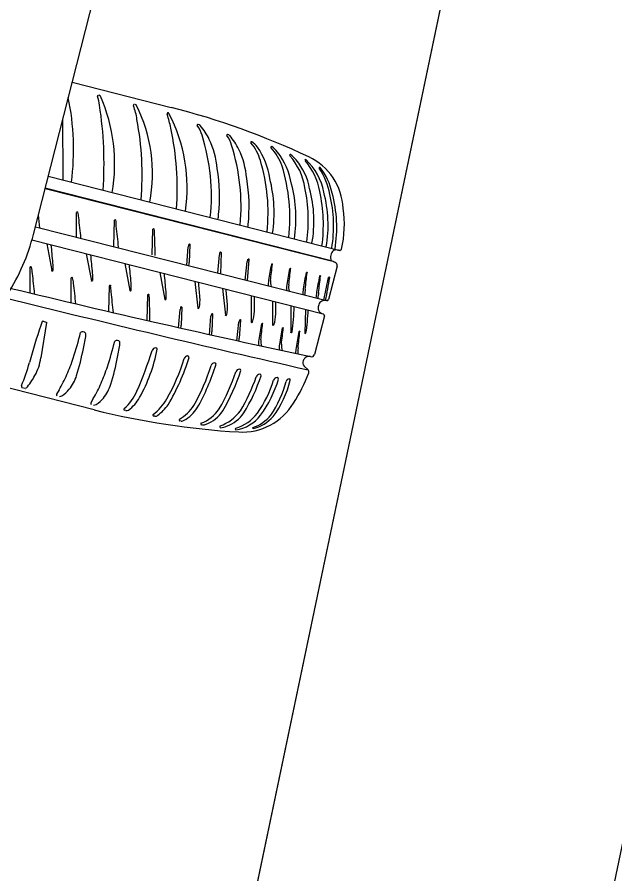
# Model space of a CAD drawing. Extents: x 14104283 to 14128447, y 8633203 to 8671666.
# Drawn here: x 14107503.93 to 14107509.92, y 8639435.03 to 8639443.62 of the extents above; entities that cross this region are included whole.
import ezdxf

# ---------------------------------------------------------------- set-up
doc = ezdxf.new("R2010")
doc.units = 0
for name, color, linetype in [('Cell', 7, 'Continuous'), ('Default', 7, 'Continuous'), ('Terrain', 7, 'Continuous')]:
    doc.layers.add(name, color=color, linetype=linetype)

msp = doc.modelspace()

# ---------------------------------------------------------------- linework, layer by layer
at = {"layer": 'Cell'}
for p, q in [((14107504.4794, 8639442.9716), (14107505.4728, 8639442.719)), ((14107504.7501, 8639442.8412), (14107504.7501, 8639442.8412)), ((14107504.7637, 8639442.8307), (14107504.7637, 8639442.8307)), ((14107505.1119, 8639442.7476), (14107505.1119, 8639442.7476)), ((14107505.1259, 8639442.7386), (14107505.1259, 8639442.7386)), ((14107505.4333, 8639442.6477), (14107505.4333, 8639442.6477)), ((14107505.4368, 8639442.665), (14107505.4368, 8639442.665)), ((14107505.4508, 8639442.656), (14107505.4508, 8639442.656)), ((14107506.3373, 8639442.3201), (14107506.3373, 8639442.3201)), ((14107506.5384, 8639442.2702), (14107506.5384, 8639442.2702)), ((14107506.7268, 8639442.1909), (14107506.7268, 8639442.1909)), ((14107504.2395, 8639442.0278), (14107507.1656, 8639441.2839)), ((14107504.3856, 8639441.9907), (14107504.3856, 8639441.9907)), ((14107504.5226, 8639441.4174), (14107504.5221, 8639441.6651)), ((14107504.1108, 8639441.5216), (14107507.0296, 8639440.7795)), ((14107504.8988, 8639441.3277), (14107504.9044, 8639441.5854)), ((14107504.1102, 8639441.5177), (14107504.1102, 8639441.5192)), ((14107505.2834, 8639441.2381), (14107505.289, 8639441.4958)), ((14107506.4907, 8639441.4555), (14107506.4907, 8639441.4555)), ((14107504.0761, 8639441.3883), (14107506.996, 8639440.6459)), ((14107504.2238, 8639441.3507), (14107504.2744, 8639441.0809)), ((14107506.709, 8639441.3999), (14107506.709, 8639441.3999)), ((14107506.8851, 8639441.3552), (14107506.8851, 8639441.3552)), ((14107505.6291, 8639441.1356), (14107505.6448, 8639441.3203)), ((14107505.6614, 8639441.3418), (14107505.6548, 8639441.1627)), ((14107507.0273, 8639441.319), (14107507.0273, 8639441.319)), ((14107507.1166, 8639441.2963), (14107507.1166, 8639441.2963)), ((14107507.1656, 8639441.2839), (14107507.1656, 8639441.2839)), ((14107504.6215, 8639441.2496), (14107504.6722, 8639440.9797)), ((14107505.9413, 8639441.0559), (14107505.957, 8639441.2406)), ((14107507.0768, 8639441.1794), (14107507.0768, 8639441.1794)), ((14107504.0582, 8639440.8599), (14107504.0574, 8639441.1144)), ((14107505.0082, 8639441.1513), (14107505.0589, 8639440.8814)), ((14107506.2135, 8639440.9864), (14107506.2354, 8639441.1725)), ((14107507.137, 8639441.1265), (14107507.0515, 8639440.7901)), ((14107504.4706, 8639440.7595), (14107504.4701, 8639441.0073)), ((14107505.3587, 8639441.0622), (14107505.4094, 8639440.7923)), ((14107507.005, 8639440.7858), (14107507.0516, 8639441.0124)), ((14107504.8469, 8639440.6698), (14107504.8524, 8639440.9276)), ((14107505.7113, 8639440.9725), (14107505.7409, 8639440.7055)), ((14107505.2314, 8639440.5802), (14107505.237, 8639440.838)), ((14107505.9872, 8639440.9024), (14107506.0168, 8639440.6354)), ((14107506.6324, 8639440.8805), (14107506.6324, 8639440.8805)), ((14107506.7921, 8639440.8399), (14107506.7921, 8639440.8399)), ((14107506.2756, 8639440.8291), (14107506.2757, 8639440.5646)), ((14107506.4898, 8639440.7746), (14107506.4899, 8639440.5375)), ((14107506.9245, 8639440.8062), (14107506.9245, 8639440.8062)), ((14107506.9834, 8639440.7752), (14107506.9834, 8639440.7752)), ((14107505.5472, 8639440.5077), (14107505.5629, 8639440.6924)), ((14107505.5795, 8639440.7139), (14107505.5729, 8639440.5347)), ((14107506.6718, 8639440.7283), (14107506.6719, 8639440.4639)), ((14107506.7063, 8639440.7196), (14107506.7063, 8639440.7196)), ((14107506.8196, 8639440.6907), (14107506.8134, 8639440.4533)), ((14107506.9571, 8639440.6719), (14107506.9571, 8639440.6719)), ((14107505.8557, 8639440.4382), (14107505.8713, 8639440.623)), ((14107505.888, 8639440.6445), (14107505.8814, 8639440.4653)), ((14107506.1689, 8639440.585), (14107506.1562, 8639440.4045)), ((14107507.0099, 8639440.6262), (14107506.9113, 8639440.2386)), ((14107504.7012, 8639439.6838), (14107501.3531, 8639440.5351)), ((14107504.2225, 8639440.5602), (14107504.1662, 8639440.2044)), ((14107504.189, 8639440.5737), (14107504.2095, 8639440.5674)), ((14107504.2098, 8639440.5673), (14107504.2193, 8639440.5648)), ((14107506.1305, 8639440.3774), (14107506.1523, 8639440.5635)), ((14107504.5645, 8639440.4598), (14107504.5645, 8639440.4598)), ((14107504.5924, 8639440.2998), (14107504.6154, 8639440.4188)), ((14107504.6144, 8639440.4546), (14107504.6144, 8639440.4546)), ((14107504.9073, 8639440.3727), (14107504.9073, 8639440.3727)), ((14107504.9352, 8639440.2127), (14107504.9582, 8639440.3317)), ((14107504.9572, 8639440.3674), (14107504.9572, 8639440.3674)), ((14107506.3537, 8639440.3285), (14107506.3537, 8639440.3285)), ((14107506.5606, 8639440.2839), (14107506.5606, 8639440.2839)), ((14107506.7199, 8639440.2498), (14107506.7199, 8639440.2498)), ((14107506.8067, 8639440.1236), (14107506.8461, 8639440.0853)), ((14107504.0069, 8639439.8991), (14107503.9792, 8639439.9057)), ((14107504.3489, 8639439.8863), (14107504.3225, 8639439.8422)), ((14107504.6917, 8639439.7991), (14107504.6653, 8639439.755)), ((14107505.0189, 8639439.6765), (14107505.0057, 8639439.6792)), ((14107505.3088, 8639439.6192), (14107505.2955, 8639439.6219)), ((14107505.5726, 8639439.5696), (14107505.5594, 8639439.5723)), ((14107505.789, 8639439.5307), (14107505.7757, 8639439.5334)), ((14107505.9685, 8639439.5048), (14107505.9685, 8639439.5048))]:
    msp.add_line(p, q, dxfattribs=at)
for points in [[(14107504.0911, 8639441.444), (14107504.6991, 8639443.8354), (14107506.6566, 8639451.5348)], [(14107506.824, 8639442.1942), (14107506.824, 8639442.1942), (14107506.824, 8639442.1942)], [(14107506.9663, 8639442.1164), (14107506.9663, 8639442.1164), (14107506.9663, 8639442.1164)], [(14107504.2082, 8639441.9049), (14107507.0768, 8639441.1794), (14107504.2091, 8639441.9083)], [(14107505.9736, 8639441.2621), (14107505.966, 8639441.0499), (14107505.966, 8639441.0499)], [(14107506.252, 8639441.194), (14107506.2358, 8639440.9814), (14107506.2358, 8639440.9814)], [(14107506.9538, 8639440.7383), (14107506.9513, 8639440.7284), (14107506.9488, 8639440.7184)], [(14107506.12, 8639439.4847), (14107506.12, 8639439.4847), (14107506.12, 8639439.4847)], [(14107506.2943, 8639439.4975), (14107506.2943, 8639439.4975), (14107506.2943, 8639439.4975)]]:
    msp.add_lwpolyline(points, dxfattribs=at)
for centre, radius, start, end in [((14107778.6651, 8639378.6442), 282.6387, 165.737979, 167.143488), ((14107501.9645, 8639442.2984), 2.5294, 352.5075, 11.83431), ((14107504.742, 8639442.8312), 0.00986, 100.3561, 202.26231), ((14107504.4502, 8639442.7118), 0.3054, 5.46768, 22.26231), ((14107504.7459, 8639442.8095), 0.032, 82.49932, 100.3561), ((14107504.7429, 8639442.8177), 0.0246, 32.01159, 72.99162), ((14107503.1938, 8639442.1474), 1.7122, 350.48293, 23.51894), ((14107500.9783, 8639442.1566), 3.8209, 355.96806, 8.79662), ((14107505.1028, 8639442.7378), 0.00986, 94.80028, 202.2994), ((14107504.6059, 8639442.534), 0.5273, 6.94907, 22.2994), ((14107505.1068, 8639442.6907), 0.0571, 84.87409, 94.80028), ((14107505.1114, 8639442.7313), 0.0163, 26.70725, 88.12589), ((14107503.7252, 8639442.0529), 1.5596, 349.49943, 26.08289), ((14107505.4484, 8639442.6536), 0.0163, 135.78458, 201.36713), ((14107504.1879, 8639442.25), 1.3074, 11.53653, 17.71194), ((14107505.4362, 8639442.6487), 0.0163, 26.70725, 88.12589), ((14107504.0334, 8639441.9148), 1.5995, 351.48837, 27.60799), ((14107503.4891, 8639435.0515), 7.9199, 64.87332, 75.49454), ((14107595.578, 8639442.527), 91.194, 179.95647, 180.336945), ((14107502.2595, 8639442.047), 2.9221, 354.97596, 10.86381), ((14107502.5725, 8639441.8958), 2.9611, 356.21686, 11.99972), ((14107505.7407, 8639442.5404), 0.00765, 76.2704, 218.21944), ((14107505.5327, 8639442.3767), 0.2571, 13.84335, 38.21944), ((14107505.7329, 8639442.5085), 0.0405, 41.80593, 76.2704), ((14107505.3273, 8639442.1458), 0.5846, 25.51032, 41.80593), ((14107503.8701, 8639441.8298), 2.0066, 353.84053, 17.64868), ((14107505.0939, 8639442.0344), 0.8432, 4.80275, 25.51032), ((14107506.037, 8639442.4403), 0.00765, 76.2704, 218.21944), ((14107505.829, 8639442.2765), 0.2571, 13.84335, 38.21944), ((14107506.0292, 8639442.4084), 0.0405, 41.80593, 76.2704), ((14107505.6237, 8639442.0457), 0.5846, 25.51032, 41.80593), ((14107504.1799, 8639441.7299), 1.9937, 354.48752, 17.75872), ((14107505.3902, 8639441.9343), 0.8432, 4.80275, 25.51032), ((14107506.279, 8639442.3671), 0.00765, 76.2704, 218.21944), ((14107505.931, 8639442.0665), 0.4522, 15.18584, 40.85985), ((14107506.1184, 8639442.1493), 0.2777, 37.96149, 54.20381), ((14107505.7685, 8639441.913), 0.6995, 7.52277, 35.5868), ((14107506.4801, 8639442.3172), 0.00765, 76.2704, 218.21944), ((14107506.1008, 8639441.9591), 0.514, 19.35367, 43.42808), ((14107506.3195, 8639442.0994), 0.2777, 37.96149, 54.20381), ((14107505.9438, 8639441.8156), 0.7486, 10.27634, 37.4008), ((14107506.6684, 8639442.2379), 0.00765, 76.2704, 218.21944), ((14107506.1985, 8639441.8159), 0.624, 8.84713, 41.97235), ((14107506.5078, 8639442.0201), 0.2777, 37.96149, 54.20381), ((14107506.5971, 8639441.6785), 0.6003, 2.47699, 64.87332), ((14107504.6613, 8639441.6654), 1.7834, 353.70534, 16.93782), ((14107504.8797, 8639441.6099), 1.7834, 353.70534, 16.93782), ((14107506.2556, 8639441.7947), 0.6156, 10.13173, 40.05807), ((14107506.8202, 8639442.19), 0.00572, 47.71687, 213.90008), ((14107506.3259, 8639441.7641), 0.6468, 9.79367, 40.80945), ((14107506.4216, 8639441.7602), 0.5919, 10.38145, 47.16324), ((14107504.22, 8639441.8185), 1.7379, 354.17932, 9.49139), ((14107506.9625, 8639442.1121), 0.00572, 47.71687, 213.90008), ((14107506.3098, 8639441.6934), 0.7698, 11.38349, 32.67475), ((14107506.4792, 8639441.7298), 0.6219, 11.94015, 38.43389), ((14107504.5164, 8639441.7183), 1.7379, 354.17932, 9.49139), ((14107505.1221, 8639441.6592), 1.3836, 351.5306, 14.45439), ((14107505.3405, 8639441.6037), 1.3836, 351.5306, 14.45439), ((14107505.2376, 8639441.5858), 1.6108, 352.23778, 11.67593), ((14107505.6461, 8639441.5766), 1.2586, 349.87043, 15.03349), ((14107505.4233, 8639441.5386), 1.576, 352.38161, 12.29268), ((14107505.7883, 8639441.5404), 1.2586, 349.87043, 15.03349), ((14107505.7511, 8639441.5283), 1.351, 350.47649, 13.57136), ((14107505.7877, 8639441.5096), 1.3459, 350.88316, 15.02337), ((14107506.2066, 8639441.5405), 1.0038, 345.94133, 9.39594), ((14107494.9415, 8639440.5917), 9.2591, 5.67093, 6.50365), ((14107504.5287, 8639441.6653), 0.00664, 14.56719, 181.07002), ((14107504.2499, 8639441.5853), 0.2967, 5.29678, 15.9616), ((14107495.3539, 8639440.4949), 9.2591, 5.64954, 6.93388), ((14107503.2949, 8639441.9931), 2.6772, 351.44611, 352.46896), ((14107504.9111, 8639441.5855), 0.00664, 14.56719, 181.07002), ((14107504.5572, 8639441.5297), 0.3649, 359.44984, 9.06611), ((14107495.7306, 8639440.4084), 9.2591, 5.63009, 6.93388), ((14107503.5913, 8639441.893), 2.6772, 351.96299, 352.46896), ((14107502.0789, 8639441.9556), 2.0762, 327.67486, 345.73539), ((14107505.2957, 8639441.4959), 0.00664, 14.56719, 181.07002), ((14107504.9418, 8639441.4401), 0.3649, 359.44984, 9.06611), ((14107501.6794, 8639441.2641), 3.6314, 359.48644, 2.72228), ((14107505.6551, 8639441.342), 0.00625, 358.61933, 170.41369), ((14107495.0593, 8639440.3882), 9.2591, 4.77397, 5.89447), ((14107506.2175, 8639441.2258), 0.5805, 168.34845, 170.62615), ((14107506.5297, 8639441.146), 0.5805, 168.34845, 170.62615), ((14107505.9673, 8639441.2622), 0.00625, 358.61933, 170.41369), ((14107507.1653, 8639441.2138), 0.0949, 131.99639, 201.22446), ((14107507.1327, 8639441.1543), 0.1337, 75.75325, 103.36938), ((14107507.1637, 8639441.3009), 0.0171, 276.35663, 345.82489), ((14107495.4571, 8639440.2871), 9.2591, 4.77397, 5.89447), ((14107506.8082, 8639441.0779), 0.5805, 168.34845, 170.62615), ((14107506.2458, 8639441.1941), 0.00625, 358.61933, 170.41369), ((14107506.7178, 8639440.2779), 0.9704, 65.64122, 68.28473), ((14107504.064, 8639441.1145), 0.00664, 14.56719, 181.07002), ((14107503.6657, 8639441.0176), 0.4166, 4.68904, 13.68815), ((14107503.7094, 8639441.1106), 0.579, 357.14066, 4.77397), ((14107495.8437, 8639440.1888), 9.2591, 4.77397, 5.89447), ((14107505.4471, 8639441.169), 0.2078, 349.34635, 358.26646), ((14107509.1606, 8639440.5865), 2.7402, 168.21014, 171.67851), ((14107493.8671, 8639442.5074), 12.6938, 353.09365, 353.83586), ((14107506.4828, 8639441.1451), 0.00474, 350.60088, 164.91382), ((14107509.3439, 8639440.5429), 2.7402, 168.21014, 171.67851), ((14107494.0505, 8639442.4638), 12.6938, 353.09365, 353.83586), ((14107506.6662, 8639441.1015), 0.00474, 350.60088, 164.91382), ((14107507.1046, 8639441.1319), 0.0328, 350.48491, 66.01542), ((14107494.8895, 8639439.9339), 9.2591, 5.67093, 6.93388), ((14107504.281, 8639441.0821), 0.00664, 190.63783, 357.14066), ((14107504.4767, 8639441.0074), 0.00664, 14.56719, 181.07002), ((14107504.1979, 8639440.9275), 0.2967, 5.29678, 15.9616), ((14107504.1071, 8639441.0095), 0.579, 357.14066, 4.77397), ((14107496.1942, 8639440.0997), 9.2591, 4.77397, 5.89447), ((14107509.5091, 8639440.5013), 2.7402, 168.21014, 171.67851), ((14107494.2156, 8639442.4222), 12.6938, 353.09365, 353.83586), ((14107506.8313, 8639441.06), 0.00474, 350.60088, 164.91382), ((14107509.6434, 8639440.4672), 2.7402, 168.21014, 171.67851), ((14107494.3499, 8639442.3881), 12.6938, 353.09365, 353.83586), ((14107506.9656, 8639441.0258), 0.00474, 350.60088, 164.91382), ((14107428.9434, 8639454.6052), 79.2933, 349.959853, 350.127679), ((14107507.0571, 8639441.0114), 0.00559, 347.10496, 169.92903), ((14107495.3019, 8639439.8371), 9.2591, 5.64954, 6.93388), ((14107504.6787, 8639440.981), 0.00664, 190.63783, 357.14066), ((14107504.8591, 8639440.9277), 0.00664, 14.56719, 181.07002), ((14107504.5052, 8639440.8719), 0.3649, 359.44984, 9.06611), ((14107504.4938, 8639440.9112), 0.579, 357.14066, 4.77397), ((14107496.5369, 8639440.0126), 9.2591, 4.98313, 5.89447), ((14107506.8217, 8639440.9302), 0.3761, 171.92504, 180.33642), ((14107506.6519, 8639440.9733), 0.1833, 177.58951, 196.85181), ((14107506.8524, 8639440.9091), 0.2218, 172.11903, 187.38873), ((14107506.8123, 8639440.9169), 0.1615, 172.71417, 195.26529), ((14107531.2154, 8639553.8105), 116.1721, 256.384787, 257.903887), ((14107495.6786, 8639439.7506), 9.2591, 5.63009, 6.93388), ((14107505.0654, 8639440.8826), 0.00664, 190.63783, 357.14066), ((14107505.2437, 8639440.8381), 0.00664, 14.56719, 181.07002), ((14107504.8898, 8639440.7823), 0.3649, 359.44984, 9.06611), ((14107504.8443, 8639440.8221), 0.579, 357.14066, 4.77397), ((14107496.8128, 8639439.9424), 9.2591, 4.98313, 5.89447), ((14107510.7437, 8639440.4828), 3.9676, 173.99391, 174.83542), ((14107507.3268, 8639440.8162), 0.5157, 171.11223, 177.90636), ((14107507.8689, 8639440.7117), 0.9491, 170.77917, 174.28203), ((14107508.5804, 8639440.6039), 1.6491, 171.0062, 173.11779), ((14107546.8314, 8639615.1219), 179.5456, 256.135506, 257.132178), ((14107501.6274, 8639440.6063), 3.6314, 359.48644, 2.72228), ((14107505.4159, 8639440.7935), 0.00664, 190.63783, 357.14066), ((14107505.3926, 8639440.7847), 0.3698, 347.781, 4.98412), ((14107505.6685, 8639440.7146), 0.3698, 347.781, 4.98412), ((14107497.0513, 8639440.8875), 9.2591, 358.67284, 359.58418), ((14107497.2655, 8639440.8604), 9.2591, 358.67284, 359.41532), ((14107507.0076, 8639440.7255), 0.0553, 116.00078, 166.59188), ((14107507.0133, 8639440.7048), 0.0765, 77.44513, 113.00247), ((14107507.0341, 8639440.7982), 0.0192, 257.44513, 335.03687), ((14107506.1356, 8639440.5978), 0.5805, 168.34845, 170.62615), ((14107505.5732, 8639440.714), 0.00625, 358.61933, 170.41369), ((14107505.7474, 8639440.7068), 0.00664, 190.63783, 357.14066), ((14107505.9382, 8639440.6816), 0.3698, 341.47071, 358.67383), ((14107504.4243, 8639440.7804), 2.2829, 352.01686, 358.47329), ((14107504.9005, 8639440.7593), 1.9481, 350.94449, 357.77818), ((14107507.0022, 8639440.704), 0.0553, 164.8789, 215.47), ((14107507.017, 8639440.7194), 0.0765, 218.46832, 254.02565), ((14107506.4441, 8639440.5284), 0.5805, 168.34845, 170.62615), ((14107505.8817, 8639440.6446), 0.00625, 358.61933, 170.41369), ((14107506.0233, 8639440.6366), 0.00664, 190.63783, 357.14066), ((14107506.7251, 8639440.4689), 0.5805, 168.34845, 170.62615), ((14107506.1627, 8639440.5851), 0.00625, 358.61933, 170.41369), ((14107506.1524, 8639440.6545), 0.3698, 341.47071, 358.67383), ((14107506.9907, 8639440.6274), 0.0192, 356.43391, 74.02565), ((14107509.8732, 8639438.579), 6.0324, 161.12215, 164.83225), ((14107506.1368, 8639439.8566), 2.0837, 159.99696, 161.12215), ((14107504.186, 8639440.5668), 0.00755, 66.29289, 159.99696), ((14107504.2181, 8639440.5606), 0.00438, 355.72769, 74.92181), ((14107505.3653, 8639440.541), 0.2078, 349.34635, 358.26646), ((14107506.2823, 8639440.5651), 0.00664, 184.32754, 350.83037), ((14107509.0632, 8639439.9914), 2.7402, 168.21014, 171.67851), ((14107493.7697, 8639441.9122), 12.6938, 353.09365, 353.83586), ((14107506.3854, 8639440.55), 0.00474, 350.60088, 164.91382), ((14107506.4965, 8639440.538), 0.00664, 184.32754, 350.83037), ((14107509.2701, 8639439.9468), 2.7402, 168.21014, 171.67851), ((14107493.9767, 8639441.8676), 12.6938, 353.09365, 353.83586), ((14107506.5924, 8639440.5054), 0.00474, 350.60088, 164.91382), ((14107500.8236, 8639441.4028), 3.8579, 341.88589, 345.852), ((14107504.5869, 8639440.4324), 0.0353, 38.83897, 129.15903), ((14107504.4944, 8639440.4332), 0.1218, 353.21254, 10.07972), ((14107505.6737, 8639440.4716), 0.2078, 349.34635, 358.26646), ((14107505.9485, 8639440.4108), 0.2078, 349.34635, 358.26646), ((14107506.6785, 8639440.4644), 0.00664, 184.32754, 350.83037), ((14107509.4369, 8639439.9112), 2.7402, 168.21014, 171.67851), ((14107494.1434, 8639441.8321), 12.6938, 353.09365, 353.83586), ((14107506.7591, 8639440.4699), 0.00474, 350.60088, 164.91382), ((14107506.8189, 8639440.4546), 0.00566, 192.57833, 340.70012), ((14107501.1664, 8639441.3156), 3.8579, 341.88589, 345.852), ((14107504.9297, 8639440.3452), 0.0353, 38.83897, 129.15903), ((14107504.8372, 8639440.3461), 0.1218, 353.21254, 10.07972), ((14107506.4637, 8639440.3615), 0.1149, 166.70634, 196.72308), ((14107506.5545, 8639440.3782), 0.1833, 177.58951, 197.57771), ((14107506.6706, 8639440.3169), 0.1149, 166.70634, 196.72308), ((14107506.7614, 8639440.3336), 0.1833, 177.58951, 197.57771), ((14107502.0874, 8639440.7836), 2.5513, 342.7792, 349.07022), ((14107500.8656, 8639441.7192), 4.6461, 336.57069, 341.9596), ((14107503.709, 8639440.612), 1.6553, 330.91872, 348.83867), ((14107505.3186, 8639440.2689), 0.0372, 92.68051, 161.9596), ((14107505.3176, 8639440.2906), 0.0155, 3.78962, 92.68051), ((14107510.6714, 8639439.8926), 3.9676, 173.99391, 174.83542), ((14107507.5722, 8639440.2354), 0.8301, 175.14443, 179.33635), ((14107506.8803, 8639440.2493), 0.0328, 254.15586, 340.98588), ((14107502.3174, 8639440.6273), 1.7961, 337.04496, 344.83225), ((14107503.6195, 8639440.291), 0.5535, 331.52966, 351.00462), ((14107502.7541, 8639440.7713), 1.8268, 336.30814, 341.88589), ((14107502.4302, 8639440.6964), 2.5513, 342.7792, 349.07022), ((14107503.6416, 8639440.8027), 2.0525, 330.60396, 342.8945), ((14107503.4944, 8639440.8815), 2.2605, 329.51142, 342.72673), ((14107505.6386, 8639440.1875), 0.0372, 92.68051, 161.9596), ((14107505.6376, 8639440.2092), 0.0155, 3.78962, 92.68051), ((14107505.909, 8639440.1188), 0.0372, 92.68051, 161.9596), ((14107505.908, 8639440.1405), 0.0155, 3.78962, 92.68051), ((14107506.8388, 8639440.1565), 0.0459, 154.08292, 225.73765), ((14107506.9044, 8639440.1246), 0.1189, 136.93716, 154.08292), ((14107506.8487, 8639440.1767), 0.0426, 100.45094, 136.93716), ((14107506.854, 8639440.148), 0.0719, 76.08858, 100.45094), ((14107503.0969, 8639440.6841), 1.8268, 336.30814, 341.88589), ((14107503.912, 8639440.734), 2.0525, 330.60396, 342.8945), ((14107503.7648, 8639440.8127), 2.2605, 330.60403, 342.72673), ((14107504.1606, 8639440.725), 2.0697, 330.13272, 341.46071), ((14107504.0135, 8639440.8045), 2.2781, 330.24741, 341.4071), ((14107506.1583, 8639440.0554), 0.0372, 92.68051, 161.9596), ((14107506.1573, 8639440.0771), 0.0155, 3.78962, 92.68051), ((14107506.8255, 8639440.0641), 0.0296, 339.74961, 45.73765), ((14107503.51, 8639440.3504), 0.6781, 318.55588, 331.52966), ((14107503.197, 8639440.577), 1.3432, 329.05402, 336.30814), ((14107504.1293, 8639440.1507), 0.4136, 320.8931, 342.7792), ((14107504.6652, 8639440.5845), 1.7559, 328.78314, 341.08268), ((14107504.5237, 8639440.6622), 1.9584, 329.01997, 341.05671), ((14107506.3616, 8639440.0037), 0.0372, 92.68051, 161.9596), ((14107505.2947, 8639440.3667), 1.2662, 325.48047, 342.27384), ((14107506.3606, 8639440.0254), 0.0155, 3.78962, 92.68051), ((14107505.3243, 8639440.3758), 1.2847, 324.51137, 342.63751), ((14107505.6952, 8639440.2162), 0.9998, 323.21589, 346.46591), ((14107506.5361, 8639439.9697), 0.0372, 92.68051, 161.9596), ((14107506.5351, 8639439.9914), 0.0155, 3.78962, 92.68051), ((14107506.6616, 8639439.9572), 0.0372, 97.43731, 161.9596), ((14107506.6573, 8639439.984), 0.0101, 349.59735, 92.64578), ((14107505.3226, 8639440.6379), 1.6383, 327.25461, 339.11486), ((14107503.9851, 8639439.92), 0.0154, 153.82472, 247.69968), ((14107504.0101, 8639439.9121), 0.0133, 256.28941, 307.83287), ((14107504.2146, 8639440.0813), 0.3036, 302.39481, 320.8931), ((14107503.5398, 8639440.4898), 1.3432, 329.05402, 336.30814), ((14107504.4721, 8639440.0635), 0.4136, 320.8931, 342.7792), ((14107505.5632, 8639440.2481), 1.0991, 325.86478, 345.27716), ((14107504.338, 8639439.8378), 0.0161, 164.29615, 236.09291), ((14107504.3565, 8639439.8577), 0.0388, 263.75904, 302.39481), ((14107504.5574, 8639439.9942), 0.3036, 302.39481, 320.8931), ((14107504.6663, 8639440.0722), 0.5038, 311.7149, 336.57069), ((14107504.8197, 8639439.9943), 0.3844, 305.66279, 330.91872), ((14107504.6808, 8639439.7506), 0.0161, 164.29615, 236.09291), ((14107504.6993, 8639439.7706), 0.0388, 263.75904, 302.39481), ((14107505.019, 8639440.0192), 0.4679, 305.60567, 331.40324), ((14107504.9488, 8639440.1151), 0.6233, 308.75776, 322.36713), ((14107505.3415, 8639439.9601), 0.428, 299.9598, 326.9365), ((14107506.1859, 8639440.061), 0.6003, 266.59747, 328.99379), ((14107506.6204, 8639447.3677), 7.9199, 255.97625, 266.59747), ((14107505.0081, 8639439.6887), 0.00986, 131.7149, 258.53656), ((14107505.025, 8639439.7082), 0.0323, 259.23991, 305.66279), ((14107505.298, 8639439.6315), 0.00986, 131.7149, 258.53656), ((14107505.3056, 8639439.6804), 0.0612, 273.00386, 303.11836), ((14107505.4313, 8639439.8936), 0.3578, 298.63701, 327.85396), ((14107505.638, 8639439.9103), 0.3839, 290.36134, 325.76681), ((14107505.7047, 8639439.8614), 0.3425, 290.08507, 326.80991), ((14107505.8044, 8639439.9454), 0.4525, 290.62984, 323.22184), ((14107505.9123, 8639439.8543), 0.3527, 289.24306, 325.42727), ((14107506.0727, 8639439.8547), 0.373, 277.28013, 322.94042), ((14107505.9958, 8639439.9126), 0.4318, 286.77394, 322.40186), ((14107506.1699, 8639439.8774), 0.3904, 288.28069, 320.91267), ((14107505.5618, 8639439.5819), 0.00986, 131.7149, 258.53656), ((14107505.5694, 8639439.6308), 0.0612, 273.00386, 303.11836), ((14107505.7782, 8639439.543), 0.00986, 131.7149, 258.53656), ((14107506.2148, 8639439.8602), 0.3713, 282.36547, 319.18983), ((14107505.7762, 8639439.6433), 0.1133, 276.47351, 294.00422), ((14107505.9704, 8639439.5145), 0.00986, 131.7149, 258.53656), ((14107505.9701, 8639439.6172), 0.1124, 269.1919, 301.38029), ((14107506.1228, 8639439.4919), 0.00766, 107.55626, 248.9028), ((14107506.2948, 8639439.5024), 0.00498, 119.45181, 264.12681)]:
    msp.add_arc(centre, radius, start, end, dxfattribs=at)
at = {"layer": 'Default'}
msp.add_lwpolyline([(14107504.828, 8639427.7165), (14107509.7441, 8639451.2088), (14107515.3684, 8639474.5455), (14107518.7868, 8639473.7944), (14107513.1625, 8639450.4577), (14107508.2465, 8639426.9653)], close=True, dxfattribs=at)
at = {"layer": 'Terrain'}
msp.add_lwpolyline([(14107471.4276, 8639257.5599), (14107478.4489, 8639296.9713), (14107497.1754, 8639391.1467), (14107509.7441, 8639451.2088)], dxfattribs=at)

doc.saveas('drawing.dxf')
